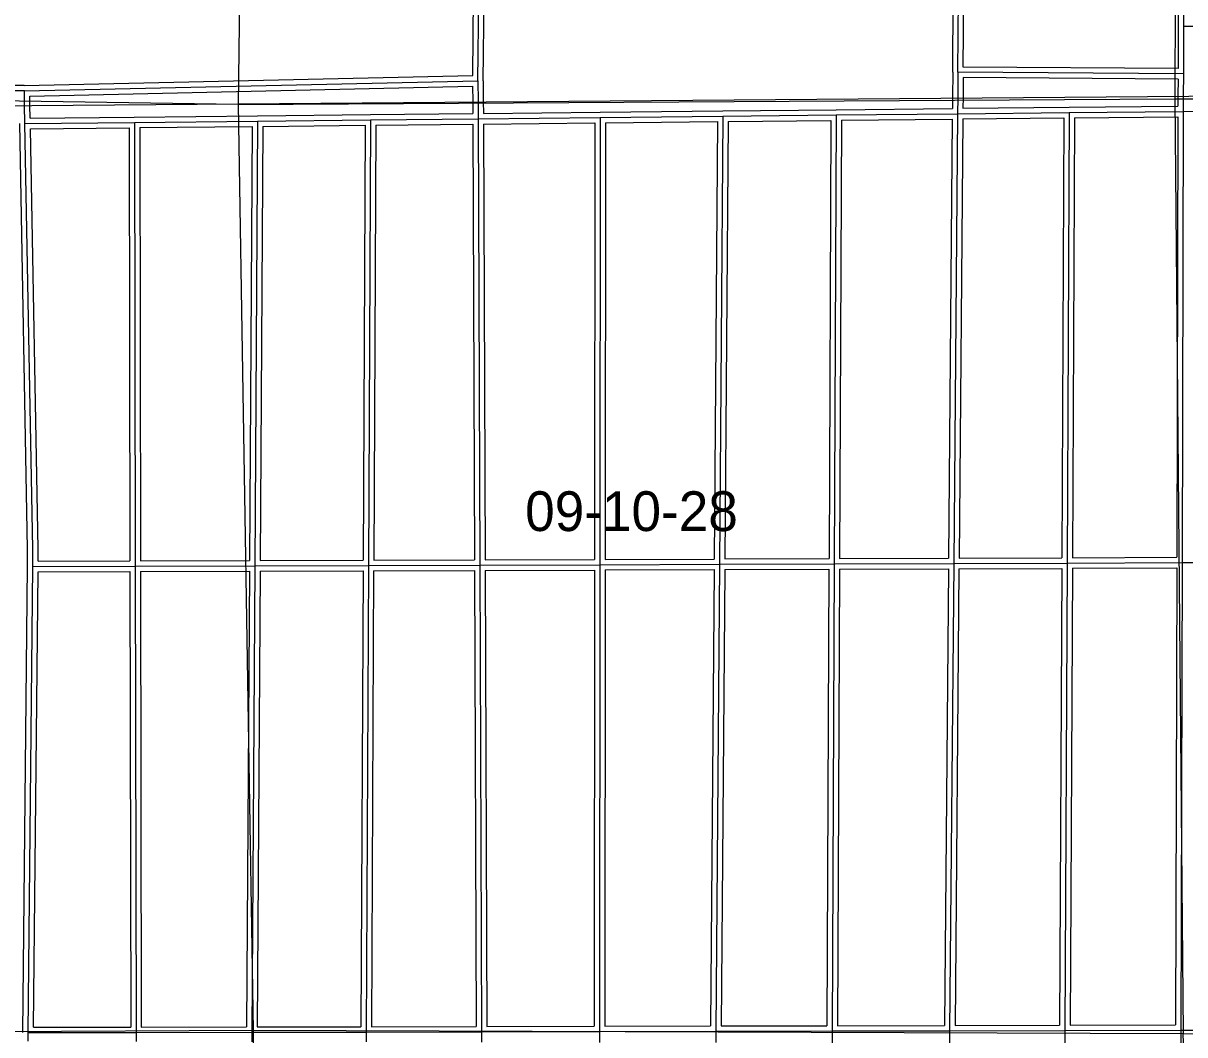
# Model space of a CAD drawing. Extents: x 418523 to 616617, y 1878279 to 2196743.
# Drawn here: x 499003 to 505579, y 1928481 to 1934208 of the extents above; entities that cross this region are included whole.
import ezdxf

# ---------------------------------------------------------------- set-up
doc = ezdxf.new("R2010")
doc.units = 0
for name, color, linetype in [('Level 1', 7, 'Continuous'), ('Level 2', 7, 'Continuous'), ('Level 31', 7, 'Continuous'), ('Level 32', 7, 'Continuous'), ('Level 5', 7, 'Continuous')]:
    doc.layers.add(name, color=color, linetype=linetype)

msp = doc.modelspace()

# ---------------------------------------------------------------- linework, layer by layer
at = {"layer": 'Level 1'}
for p, q in [((500287.562, 1939333.649), (500219.546, 1933748.356)), ((505549.435, 1939343.468), (505521.617, 1933779.822)), ((500219.546, 1933748.356), (497412.225, 1933790.698)), ((500219.546, 1933748.356), (505521.617, 1933779.822)), ((505521.617, 1933779.822), (510855.55, 1933798.987)), ((505521.617, 1933779.822), (505570.47, 1928485.663)), ((500219.546, 1933748.356), (500304.905, 1928505.899)), ((500304.905, 1928505.899), (497389.407, 1928487.974)), ((505570.47, 1928485.663), (500304.905, 1928505.899)), ((500304.905, 1928505.899), (500369.572, 1923979.106)), ((510940.083, 1928474.48), (505570.47, 1928485.663)), ((505693.68, 1923959.077), (505570.47, 1928485.663))]:
    msp.add_line(p, q, dxfattribs=at)
at = {"layer": 'Level 31'}
for p, q in [((501577.069, 1933881.779), (501602.19, 1936316.716)), ((504294.839, 1933929.765), (504312.043, 1936336.731)), ((505573.39, 1934859.117), (505571.62, 1934191.089)), ((505571.62, 1934191.089), (505570.834, 1933920.533)), ((505571.62, 1934191.089), (506900.067, 1934194.053)), ((504294.839, 1933929.765), (504293.619, 1933787.581)), ((505570.834, 1933920.533), (504294.839, 1933929.765)), ((505570.834, 1933920.533), (505570.336, 1933798.346)), ((499009.185, 1933824.628), (501577.069, 1933881.779)), ((501577.069, 1933881.779), (501577.532, 1933764.68)), ((499009.185, 1933824.628), (497412.362, 1933822.74)), ((499010.748, 1933743.89), (499009.185, 1933824.628)), ((504293.619, 1933787.581), (504292.923, 1933695.579)), ((505570.336, 1933798.346), (505570.289, 1933708.887)), ((499012.847, 1933640.239), (499010.748, 1933743.89)), ((501577.532, 1933764.68), (501578.075, 1933666.854)), ((505570.289, 1933708.887), (506227.872, 1933715.663)), ((499631.996, 1933646.333), (500329.611, 1933653.562)), ((500329.611, 1933653.562), (500313.588, 1931135.675)), ((500329.611, 1933653.562), (500968.457, 1933660.323)), ((500968.457, 1933660.323), (500956.906, 1931138.053)), ((500968.457, 1933660.323), (501578.075, 1933666.854)), ((501578.075, 1933666.854), (502269.019, 1933674.147)), ((501578.075, 1933666.854), (501587.833, 1931140.132)), ((502269.019, 1933674.147), (502267.366, 1931142.383)), ((502269.019, 1933674.147), (502963.455, 1933681.439)), ((502963.455, 1933681.439), (502944.357, 1931144.656)), ((502963.455, 1933681.439), (503605.794, 1933688.232)), ((503605.794, 1933688.232), (503594.663, 1931147.053)), ((503605.794, 1933688.232), (504292.923, 1933695.579)), ((504292.923, 1933695.579), (504270.701, 1931149.718)), ((504292.923, 1933695.579), (504924.14, 1933702.076)), ((504924.14, 1933702.076), (504912.429, 1931151.809)), ((504924.14, 1933702.076), (505570.289, 1933708.887)), ((505570.289, 1933708.887), (505563.369, 1931154.238)), ((499012.847, 1933640.239), (499631.996, 1933646.333)), ((499631.996, 1933646.333), (499636.598, 1931133.813)), ((503594.663, 1931147.053), (504270.701, 1931149.718)), ((504270.701, 1931149.718), (504247.755, 1928504.221)), ((504270.701, 1931149.718), (504912.429, 1931151.809)), ((504912.429, 1931151.809), (504900.007, 1928505.544)), ((504912.429, 1931151.809), (505563.369, 1931154.238)), ((505563.369, 1931154.238), (505556.391, 1928506.859)), ((505563.369, 1931154.238), (506227.648, 1931155.896)), ((499030.985, 1928493.701), (499057.136, 1931132.276)), ((499057.136, 1931132.276), (499636.598, 1931133.813)), ((499636.598, 1931133.813), (500313.588, 1931135.675)), ((499636.598, 1931133.813), (499641.301, 1928494.38)), ((500313.588, 1931135.675), (500296.415, 1928495.607)), ((500313.588, 1931135.675), (500956.906, 1931138.053)), ((500956.906, 1931138.053), (500944.541, 1928496.876)), ((500956.906, 1931138.053), (501587.833, 1931140.132)), ((501587.833, 1931140.132), (502267.366, 1931142.383)), ((501587.833, 1931140.132), (501597.749, 1928498.134)), ((502267.366, 1931142.383), (502265.573, 1928499.707)), ((502267.366, 1931142.383), (502944.357, 1931144.656)), ((502944.357, 1931144.656), (502924.18, 1928500.966)), ((502944.357, 1931144.656), (503594.663, 1931147.053)), ((503594.663, 1931147.053), (503583.108, 1928502.6)), ((499030.458, 1928444.246), (499030.985, 1928493.701)), ((499030.985, 1928493.701), (499641.301, 1928494.38)), ((499641.301, 1928494.38), (500296.415, 1928495.607)), ((499641.301, 1928494.38), (499641.402, 1928443.103)), ((500296.415, 1928495.607), (500296.19, 1928441.786)), ((500296.415, 1928495.607), (500944.541, 1928496.876)), ((500944.541, 1928496.876), (500944.305, 1928440.51)), ((500944.541, 1928496.876), (501597.749, 1928498.134)), ((501597.749, 1928498.134), (502265.573, 1928499.707)), ((501597.749, 1928498.134), (501597.82, 1928439.221)), ((502265.573, 1928499.707), (502924.18, 1928500.966)), ((502265.573, 1928499.707), (502265.633, 1928437.886)), ((502924.18, 1928500.966), (502923.596, 1928436.602)), ((502924.18, 1928500.966), (503583.108, 1928502.6)), ((503583.108, 1928502.6), (503582.829, 1928434.961)), ((503583.108, 1928502.6), (504247.755, 1928504.221)), ((504247.755, 1928504.221), (504247.146, 1928433.676)), ((504247.755, 1928504.221), (504900.007, 1928505.544)), ((504900.007, 1928505.544), (504899.707, 1928432.086)), ((504900.007, 1928505.544), (505556.391, 1928506.859)), ((505556.391, 1928506.859), (505556.081, 1928430.856)), ((505556.391, 1928506.859), (506227.388, 1928508.127))]:
    msp.add_line(p, q, dxfattribs=at)
msp.add_lwpolyline([(499057.136, 1931132.276), (499057.878, 1931231.916), (499012.847, 1933640.239)], dxfattribs=at)
at = {"layer": 'Level 32'}
for p, q in [((501547.37, 1933911.126), (501572.191, 1936317.026)), ((501607.07, 1933881.897), (501632.19, 1936316.406)), ((504264.839, 1933929.979), (504282.043, 1936336.946)), ((504325.054, 1933959.547), (504342.044, 1936336.517)), ((505543.39, 1934859.196), (505541.62, 1934191.169)), ((505541.62, 1934191.176), (505540.922, 1933950.75)), ((499008.835, 1933854.628), (501547.37, 1933911.126)), ((504264.84, 1933930.022), (504263.62, 1933787.838)), ((505540.921, 1933950.751), (504325.054, 1933959.547)), ((499008.834, 1933854.626), (497412.491, 1933852.741)), ((499039.76, 1933795.299), (501547.19, 1933851.105)), ((501547.19, 1933851.106), (501547.532, 1933764.561)), ((501607.07, 1933881.897), (501607.533, 1933764.798)), ((504324.581, 1933899.547), (504323.619, 1933787.323)), ((505540.713, 1933890.748), (504324.582, 1933899.547)), ((505540.713, 1933890.748), (505540.336, 1933798.469)), ((499040.744, 1933744.47), (499039.76, 1933795.299)), ((504263.62, 1933787.807), (504263.147, 1933725.261)), ((504323.619, 1933787.354), (504323.154, 1933725.891)), ((505540.336, 1933798.362), (505540.305, 1933738.573)), ((499042.241, 1933670.53), (499040.743, 1933744.497)), ((501547.532, 1933764.513), (501547.91, 1933696.533)), ((501607.533, 1933764.846), (501607.909, 1933697.171)), ((502963.139, 1933711.437), (503605.476, 1933718.23)), ((503605.473, 1933718.23), (504263.147, 1933725.261)), ((504323.154, 1933725.891), (504923.832, 1933732.075)), ((504923.825, 1933732.075), (505540.305, 1933738.573)), ((499042.241, 1933670.53), (499631.701, 1933676.332)), ((499631.685, 1933676.332), (500329.3, 1933683.561)), ((500329.294, 1933683.56), (500968.14, 1933690.321)), ((500968.135, 1933690.321), (501547.91, 1933696.532)), ((501607.909, 1933697.171), (502268.702, 1933704.146)), ((502268.704, 1933704.146), (502963.141, 1933711.438)), ((502299, 1933644.459), (502933.226, 1933651.118)), ((502933.227, 1933651.118), (502914.581, 1931174.556)), ((502993.235, 1933651.751), (502974.585, 1931174.768)), ((502993.235, 1933651.751), (503575.661, 1933657.911)), ((503575.661, 1933657.91), (503564.795, 1931176.943)), ((503635.665, 1933658.548), (503624.796, 1931177.171)), ((503635.665, 1933658.548), (504262.657, 1933665.252)), ((504262.657, 1933665.251), (504240.961, 1931179.601)), ((504322.667, 1933665.881), (504300.966, 1931179.817)), ((504322.667, 1933665.881), (504894.001, 1933671.762)), ((504894.001, 1933671.762), (504882.565, 1931181.711)), ((504954.006, 1933672.388), (504942.569, 1931181.922)), ((504954.006, 1933672.387), (505540.206, 1933678.566)), ((505540.207, 1933678.567), (505533.45, 1931184.126)), ((499043.41, 1933610.536), (499602.051, 1933616.036)), ((499602.052, 1933616.036), (499606.544, 1931163.733)), ((499662.051, 1933616.642), (499666.544, 1931163.896)), ((499662.052, 1933616.641), (500299.418, 1933623.246)), ((500299.418, 1933623.246), (500283.778, 1931165.593)), ((500359.425, 1933623.874), (500343.782, 1931165.787)), ((500359.424, 1933623.875), (500938.318, 1933630.001)), ((500938.318, 1933630.001), (500927.044, 1931167.943)), ((500998.322, 1933630.639), (500987.046, 1931168.153)), ((500998.323, 1933630.64), (501548.193, 1933636.531)), ((501548.193, 1933636.531), (501557.718, 1931170.033)), ((501608.192, 1933637.169), (502239, 1933643.828)), ((501608.192, 1933637.169), (501617.718, 1931170.232)), ((502239, 1933643.828), (502237.386, 1931172.284)), ((502299, 1933644.459), (502297.387, 1931172.483)), ((499087.362, 1931162.356), (499606.543, 1931163.733)), ((499666.545, 1931163.895), (500283.778, 1931165.593)), ((500343.781, 1931165.786), (500927.044, 1931167.943)), ((500987.046, 1931168.153), (501557.718, 1931170.033)), ((501617.719, 1931170.231), (502237.385, 1931172.283)), ((502297.387, 1931172.483), (502914.581, 1931174.556)), ((502974.585, 1931174.767), (503564.794, 1931176.942)), ((503624.796, 1931177.171), (504240.961, 1931179.601)), ((504300.967, 1931179.817), (504882.565, 1931181.712)), ((504942.569, 1931181.921), (505533.45, 1931184.126)), ((499000.986, 1928493.998), (499027.138, 1931132.573)), ((499061.286, 1928523.734), (499086.843, 1931102.353)), ((499086.844, 1931102.353), (499606.652, 1931103.731)), ((499606.652, 1931103.731), (499611.249, 1928524.346)), ((499666.652, 1931103.894), (500283.392, 1931105.591)), ((499666.652, 1931103.894), (499671.249, 1928524.436)), ((500283.391, 1931105.59), (500266.61, 1928525.551)), ((500343.396, 1931105.784), (500326.614, 1928525.666)), ((500343.396, 1931105.784), (500926.765, 1931107.941)), ((500926.765, 1931107.941), (500914.681, 1928526.817)), ((500986.769, 1931108.15), (500974.684, 1928526.933)), ((500986.769, 1931108.151), (501557.946, 1931110.032)), ((501557.946, 1931110.032), (501567.637, 1928528.076)), ((501617.947, 1931110.231), (502237.346, 1931112.282)), ((501617.947, 1931110.231), (501627.637, 1928528.204)), ((502237.346, 1931112.282), (502235.594, 1928529.636)), ((502297.347, 1931112.482), (502295.595, 1928529.764)), ((502297.347, 1931112.482), (502914.127, 1931114.553)), ((502914.127, 1931114.553), (502894.409, 1928530.909)), ((502974.13, 1931114.764), (502954.413, 1928531.041)), ((502974.131, 1931114.764), (503564.531, 1931116.941)), ((503564.531, 1931116.94), (503553.239, 1928532.526)), ((503624.535, 1931117.169), (503613.241, 1928532.673)), ((503624.535, 1931117.169), (504240.439, 1931119.597)), ((504240.44, 1931119.597), (504218.013, 1928534.149)), ((504300.445, 1931119.814), (504278.018, 1928534.284)), ((504300.445, 1931119.814), (504882.286, 1931121.71)), ((504882.286, 1931121.709), (504870.148, 1928535.483)), ((504942.29, 1931121.919), (504930.15, 1928535.604)), ((504942.29, 1931121.919), (505533.29, 1931124.124)), ((505533.29, 1931124.124), (505526.47, 1928536.799)), ((499061.286, 1928523.734), (499611.249, 1928524.346)), ((499671.25, 1928524.436), (500266.61, 1928525.551)), ((500326.615, 1928525.666), (500914.681, 1928526.816)), ((500974.684, 1928526.933), (501567.637, 1928528.076)), ((501627.637, 1928528.204), (502235.593, 1928529.636)), ((502295.595, 1928529.764), (502894.409, 1928530.909)), ((502954.413, 1928531.041), (503553.24, 1928532.526)), ((503613.241, 1928532.672), (504218.013, 1928534.149)), ((504278.018, 1928534.283), (504870.148, 1928535.482)), ((504930.15, 1928535.604), (505526.47, 1928536.798))]:
    msp.add_line(p, q, dxfattribs=at)
for points in [[(499027.137, 1931132.5), (499027.875, 1931231.746), (498982.851, 1933639.678)], [(499087.362, 1931162.356), (499087.881, 1931232.084), (499043.41, 1933610.536)]]:
    msp.add_lwpolyline(points, dxfattribs=at)
at = {"layer": 'Level 5'}
msp.add_lwpolyline([(497411.956, 1933728.456), (508408.787, 1933816.877), (509834.437, 1933853.987)], dxfattribs=at)

# ---------------------------------------------------------------- texts
at = {"layer": 'Level 2'}
msp.add_text('09-10-28', height=225, dxfattribs=at).set_placement((501844.35, 1931332.863))

doc.saveas('drawing.dxf')
